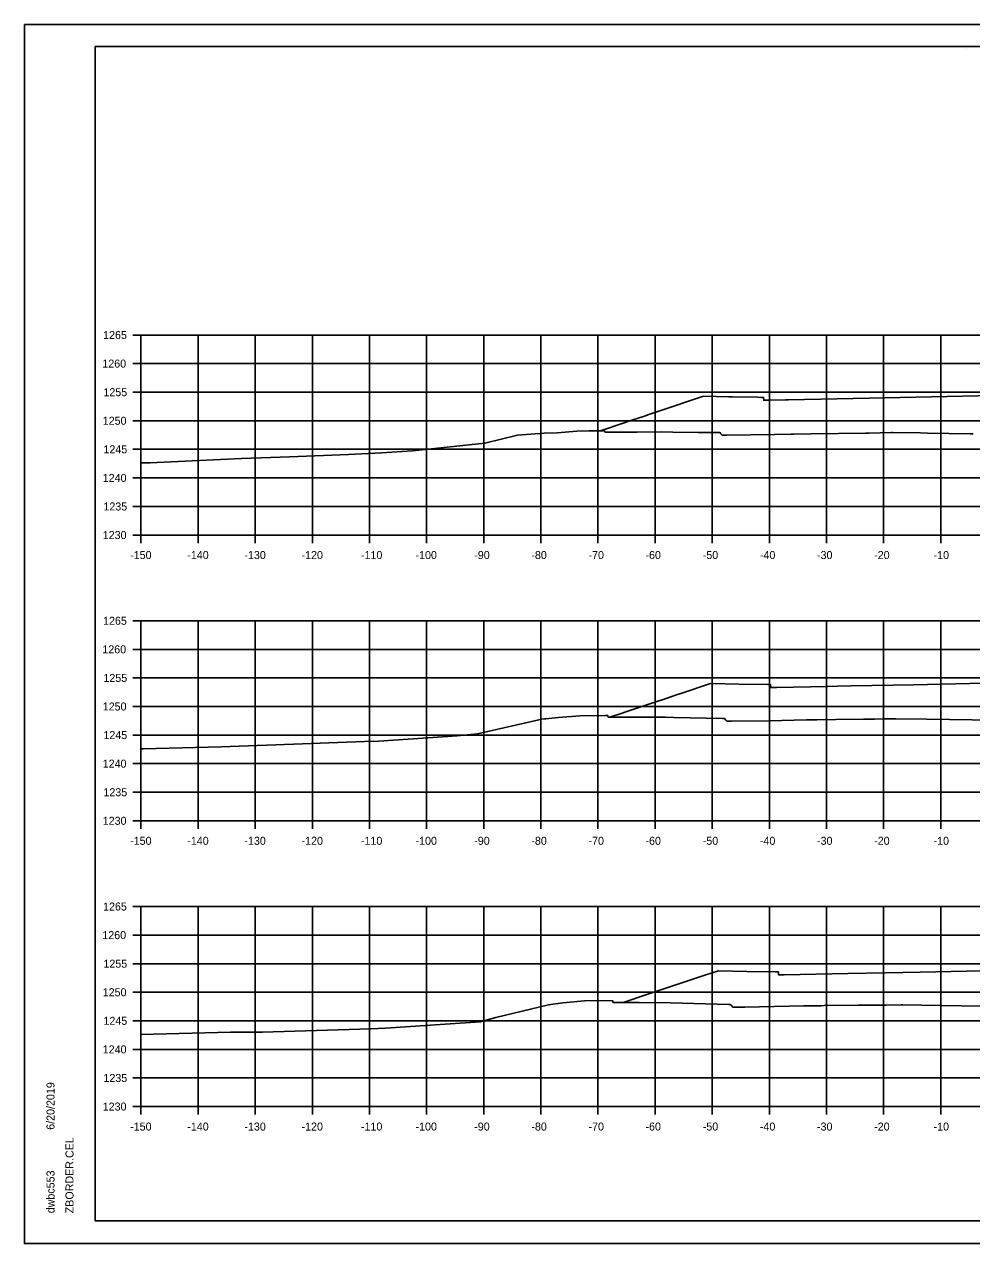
# Model space of a CAD drawing. Extents: x -70 to 701944, y -4 to 666871.
# Drawn here: x 669045.7 to 669211.5, y 661995.6 to 662208.9 of the extents above; entities that cross this region are included whole.
import ezdxf

# ---------------------------------------------------------------- set-up
doc = ezdxf.new("R2010")
doc.units = 0
for name, color, linetype in [('R_Axis', 7, 'Continuous'), ('R_Axis Annot', 7, 'Continuous'), ('R_Border', 7, 'Continuous'), ('R_Exist Surface', 7, 'Continuous'), ('R_Fin Surface', 7, 'Continuous'), ('R_Grid', 7, 'Continuous'), ('R_No Plot', 7, 'Continuous')]:
    doc.layers.add(name, color=color, linetype=linetype)

msp = doc.modelspace()

# ---------------------------------------------------------------- linework, layer by layer
at = {"layer": 'R_Axis'}
for p, q in [((669064.67, 662154.54), (669066.07, 662154.54)), ((669066.07, 662119.54), (669066.07, 662154.54)), ((669064.67, 662149.54), (669066.07, 662149.54)), ((669064.67, 662144.54), (669066.07, 662144.54)), ((669064.67, 662139.54), (669066.07, 662139.54)), ((669064.67, 662134.54), (669066.07, 662134.54)), ((669064.67, 662129.54), (669066.07, 662129.54)), ((669064.67, 662124.54), (669066.07, 662124.54)), ((669064.67, 662119.54), (669066.07, 662119.54)), ((669066.07, 662119.54), (669366.07, 662119.54)), ((669066.07, 662118.14), (669066.07, 662119.54)), ((669076.07, 662118.14), (669076.07, 662119.54)), ((669086.07, 662118.14), (669086.07, 662119.54)), ((669096.07, 662118.14), (669096.07, 662119.54)), ((669106.07, 662118.14), (669106.07, 662119.54)), ((669116.07, 662118.14), (669116.07, 662119.54)), ((669126.07, 662118.14), (669126.07, 662119.54)), ((669136.07, 662118.14), (669136.07, 662119.54)), ((669146.07, 662118.14), (669146.07, 662119.54)), ((669156.07, 662118.14), (669156.07, 662119.54)), ((669166.07, 662118.14), (669166.07, 662119.54)), ((669176.07, 662118.14), (669176.07, 662119.54)), ((669186.07, 662118.14), (669186.07, 662119.54)), ((669196.07, 662118.14), (669196.07, 662119.54)), ((669206.07, 662118.14), (669206.07, 662119.54)), ((669064.67, 662104.54), (669066.07, 662104.54)), ((669066.07, 662069.54), (669066.07, 662104.54)), ((669064.67, 662099.54), (669066.07, 662099.54)), ((669064.67, 662094.54), (669066.07, 662094.54)), ((669064.67, 662089.54), (669066.07, 662089.54)), ((669064.67, 662084.54), (669066.07, 662084.54)), ((669064.67, 662079.54), (669066.07, 662079.54)), ((669064.67, 662074.54), (669066.07, 662074.54)), ((669064.67, 662069.54), (669066.07, 662069.54)), ((669066.07, 662069.54), (669366.07, 662069.54)), ((669066.07, 662068.14), (669066.07, 662069.54)), ((669076.07, 662068.14), (669076.07, 662069.54)), ((669086.07, 662068.14), (669086.07, 662069.54)), ((669096.07, 662068.14), (669096.07, 662069.54)), ((669106.07, 662068.14), (669106.07, 662069.54)), ((669116.07, 662068.14), (669116.07, 662069.54)), ((669126.07, 662068.14), (669126.07, 662069.54)), ((669136.07, 662068.14), (669136.07, 662069.54)), ((669146.07, 662068.14), (669146.07, 662069.54)), ((669156.07, 662068.14), (669156.07, 662069.54)), ((669166.07, 662068.14), (669166.07, 662069.54)), ((669176.07, 662068.14), (669176.07, 662069.54)), ((669186.07, 662068.14), (669186.07, 662069.54)), ((669196.07, 662068.14), (669196.07, 662069.54)), ((669206.07, 662068.14), (669206.07, 662069.54)), ((669064.67, 662054.54), (669066.07, 662054.54)), ((669066.07, 662019.54), (669066.07, 662054.54)), ((669064.67, 662049.54), (669066.07, 662049.54)), ((669064.67, 662044.54), (669066.07, 662044.54)), ((669064.67, 662039.54), (669066.07, 662039.54)), ((669064.67, 662034.54), (669066.07, 662034.54)), ((669064.67, 662029.54), (669066.07, 662029.54)), ((669064.67, 662024.54), (669066.07, 662024.54)), ((669064.67, 662019.54), (669066.07, 662019.54)), ((669066.07, 662019.54), (669366.07, 662019.54)), ((669066.07, 662018.14), (669066.07, 662019.54)), ((669076.07, 662018.14), (669076.07, 662019.54)), ((669086.07, 662018.14), (669086.07, 662019.54)), ((669096.07, 662018.14), (669096.07, 662019.54)), ((669106.07, 662018.14), (669106.07, 662019.54)), ((669116.07, 662018.14), (669116.07, 662019.54)), ((669126.07, 662018.14), (669126.07, 662019.54)), ((669136.07, 662018.14), (669136.07, 662019.54)), ((669146.07, 662018.14), (669146.07, 662019.54)), ((669156.07, 662018.14), (669156.07, 662019.54)), ((669166.07, 662018.14), (669166.07, 662019.54)), ((669176.07, 662018.14), (669176.07, 662019.54)), ((669186.07, 662018.14), (669186.07, 662019.54)), ((669196.07, 662018.14), (669196.07, 662019.54)), ((669206.07, 662018.14), (669206.07, 662019.54))]:
    msp.add_line(p, q, dxfattribs=at)
at = {"layer": 'R_Border'}
for p, q in [((669058.07, 662205), (669374.25, 662205)), ((669058.07, 661999.54), (669058.07, 662205)), ((669210.59, 662204.74), (669210.59, 662204.74)), ((669210.59, 662204.74), (669210.59, 662204.74)), ((669058.07, 661999.54), (669058.07, 661999.54)), ((669374.25, 661999.54), (669058.07, 661999.54))]:
    msp.add_line(p, q, dxfattribs=at)
at = {"layer": 'R_Exist Surface'}
for points in [[(669066.07, 662132.15), (669066.25, 662132.15), (669066.95, 662132.17), (669067.66, 662132.2), (669083.66, 662132.96), (669092.11, 662133.21), (669102.39, 662133.65), (669108.15, 662133.91), (669113.61, 662134.29), (669126.28, 662135.64), (669131.98, 662136.99), (669136.64, 662137.34), (669138.9, 662137.41), (669142.36, 662137.72), (669144.45, 662137.77), (669147.22, 662137.79), (669147.25, 662137.73), (669147.29, 662137.57), (669152.95, 662137.56), (669157.25, 662137.6), (669157.25, 662137.6), (669157.25, 662137.6), (669159.18, 662137.55), (669163.61, 662137.5), (669164.38, 662137.51), (669167.11, 662137.5), (669167.25, 662137.48), (669167.4, 662137.48), (669167.6, 662137.25), (669167.81, 662137.01), (669168.54, 662136.99), (669168.63, 662136.99), (669176.96, 662137.12), (669179.87, 662137.17), (669180.27, 662137.17), (669183.4, 662137.25), (669192.89, 662137.37), (669193.54, 662137.39), (669197.4, 662137.47), (669197.41, 662137.47), (669197.63, 662137.47), (669202.48, 662137.4), (669203.76, 662137.38), (669211.22, 662137.27), (669211.77, 662137.26)], [(669066.07, 662082.12), (669066.44, 662082.13), (669080.11, 662082.46), (669086.39, 662082.71), (669088.08, 662082.75), (669105.21, 662083.39), (669107.73, 662083.49), (669121.43, 662084.39), (669124.97, 662084.73), (669136.26, 662087.35), (669136.73, 662087.38), (669136.95, 662087.39), (669139.12, 662087.59), (669142.93, 662087.92), (669147.32, 662087.96), (669147.78, 662087.96), (669147.84, 662087.71), (669147.85, 662087.68), (669156.71, 662087.67), (669157.82, 662087.66), (669159.33, 662087.61), (669167.87, 662087.45), (669168.08, 662087.45), (669168.19, 662087.45), (669168.46, 662087.14), (669168.62, 662086.98), (669169.15, 662086.98), (669169.43, 662086.98), (669176.11, 662087.06), (669182.54, 662087.19), (669184.39, 662087.23), (669187.72, 662087.27), (669192.53, 662087.32), (669194.48, 662087.32), (669196.16, 662087.36), (669198.09, 662087.39), (669198.18, 662087.39), (669203.56, 662087.31), (669215.59, 662087.12)], [(669066.07, 662032.17), (669081.72, 662032.57), (669087.35, 662032.58), (669089.23, 662032.63), (669106.29, 662033.12), (669108.87, 662033.23), (669125.43, 662034.34), (669128.18, 662035.13), (669137.38, 662037.31), (669139.9, 662037.71), (669143.72, 662038.05), (669146.18, 662038.07), (669148.64, 662038.04), (669148.67, 662037.91), (669148.7, 662037.74), (669153.26, 662037.74), (669158.74, 662037.69), (669166.92, 662037.43), (669168.93, 662037.39), (669168.98, 662037.39), (669169.25, 662037.38), (669169.31, 662037.31), (669169.67, 662036.93), (669169.79, 662036.93), (669170.47, 662036.93), (669171.77, 662036.94), (669182.13, 662037.14), (669185.15, 662037.19), (669185.66, 662037.2), (669191.67, 662037.26), (669193.17, 662037.28), (669196.5, 662037.28), (669196.54, 662037.28), (669199.11, 662037.33), (669199.44, 662037.32), (669202.71, 662037.26), (669216.69, 662037.03)]]:
    msp.add_lwpolyline(points, dxfattribs=at)
at = {"layer": 'R_Fin Surface'}
for points in [[(669146.44, 662137.79), (669147.18, 662138.03), (669147.36, 662138.09), (669152.15, 662139.68), (669154.19, 662140.36), (669154.97, 662140.62), (669156.72, 662141.2), (669164.37, 662143.76), (669164.57, 662143.83), (669169, 662143.74), (669169.57, 662143.73), (669174, 662143.64), (669174.57, 662143.63), (669175.07, 662143.63), (669175.08, 662143.13), (669175.97, 662143.14), (669176.08, 662143.15), (669178.91, 662143.2), (669179.41, 662143.21), (669193.55, 662143.49), (669215.35, 662143.93)], [(669148.14, 662087.68), (669150.29, 662088.39), (669150.79, 662088.56), (669151.46, 662088.78), (669155.66, 662090.17), (669158.34, 662091.07), (669159.47, 662091.44), (669160.58, 662091.82), (669165.79, 662093.56), (669170.79, 662093.46), (669175.79, 662093.36), (669176.29, 662093.36), (669176.3, 662092.86), (669177.3, 662092.88), (669186.26, 662093.06), (669188.02, 662093.09), (669190.39, 662093.14), (669201.27, 662093.35), (669216.07, 662093.66)], [(669150.49, 662037.74), (669154.63, 662039.12), (669155.86, 662039.53), (669155.87, 662039.53), (669158.85, 662040.52), (669163.35, 662042.04), (669164.94, 662042.56), (669167.14, 662043.29), (669172.14, 662043.19), (669177.14, 662043.09), (669177.64, 662043.09), (669177.65, 662042.59), (669178.65, 662042.61), (669189.79, 662042.83), (669196.4, 662042.96), (669196.41, 662042.96), (669202.44, 662043.08), (669216.07, 662043.36)]]:
    msp.add_lwpolyline(points, dxfattribs=at)
at = {"layer": 'R_Grid'}
for p, q in [((669066.07, 662154.54), (669366.07, 662154.54)), ((669066.07, 662119.54), (669066.07, 662154.54)), ((669076.07, 662119.54), (669076.07, 662154.54)), ((669086.07, 662119.54), (669086.07, 662154.54)), ((669096.07, 662119.54), (669096.07, 662154.54)), ((669106.07, 662119.54), (669106.07, 662154.54)), ((669116.07, 662119.54), (669116.07, 662154.54)), ((669126.07, 662119.54), (669126.07, 662154.54)), ((669136.07, 662119.54), (669136.07, 662154.54)), ((669146.07, 662119.54), (669146.07, 662154.54)), ((669156.07, 662119.54), (669156.07, 662154.54)), ((669166.07, 662119.54), (669166.07, 662154.54)), ((669176.07, 662119.54), (669176.07, 662154.54)), ((669186.07, 662119.54), (669186.07, 662154.54)), ((669196.07, 662119.54), (669196.07, 662154.54)), ((669206.07, 662119.54), (669206.07, 662154.54)), ((669066.07, 662149.54), (669366.07, 662149.54)), ((669066.07, 662144.54), (669366.07, 662144.54)), ((669066.07, 662139.54), (669366.07, 662139.54)), ((669066.07, 662134.54), (669366.07, 662134.54)), ((669066.07, 662129.54), (669366.07, 662129.54)), ((669066.07, 662124.54), (669366.07, 662124.54)), ((669066.07, 662119.54), (669366.07, 662119.54)), ((669066.07, 662104.54), (669366.07, 662104.54)), ((669066.07, 662069.54), (669066.07, 662104.54)), ((669076.07, 662069.54), (669076.07, 662104.54)), ((669086.07, 662069.54), (669086.07, 662104.54)), ((669096.07, 662069.54), (669096.07, 662104.54)), ((669106.07, 662069.54), (669106.07, 662104.54)), ((669116.07, 662069.54), (669116.07, 662104.54)), ((669126.07, 662069.54), (669126.07, 662104.54)), ((669136.07, 662069.54), (669136.07, 662104.54)), ((669146.07, 662069.54), (669146.07, 662104.54)), ((669156.07, 662069.54), (669156.07, 662104.54)), ((669166.07, 662069.54), (669166.07, 662104.54)), ((669176.07, 662069.54), (669176.07, 662104.54)), ((669186.07, 662069.54), (669186.07, 662104.54)), ((669196.07, 662069.54), (669196.07, 662104.54)), ((669206.07, 662069.54), (669206.07, 662104.54)), ((669066.07, 662099.54), (669366.07, 662099.54)), ((669066.07, 662094.54), (669366.07, 662094.54)), ((669066.07, 662089.54), (669366.07, 662089.54)), ((669066.07, 662084.54), (669366.07, 662084.54)), ((669066.07, 662079.54), (669366.07, 662079.54)), ((669066.07, 662074.54), (669366.07, 662074.54)), ((669066.07, 662069.54), (669366.07, 662069.54)), ((669066.07, 662054.54), (669366.07, 662054.54)), ((669066.07, 662019.54), (669066.07, 662054.54)), ((669076.07, 662019.54), (669076.07, 662054.54)), ((669086.07, 662019.54), (669086.07, 662054.54)), ((669096.07, 662019.54), (669096.07, 662054.54)), ((669106.07, 662019.54), (669106.07, 662054.54)), ((669116.07, 662019.54), (669116.07, 662054.54)), ((669126.07, 662019.54), (669126.07, 662054.54)), ((669136.07, 662019.54), (669136.07, 662054.54)), ((669146.07, 662019.54), (669146.07, 662054.54)), ((669156.07, 662019.54), (669156.07, 662054.54)), ((669166.07, 662019.54), (669166.07, 662054.54)), ((669176.07, 662019.54), (669176.07, 662054.54)), ((669186.07, 662019.54), (669186.07, 662054.54)), ((669196.07, 662019.54), (669196.07, 662054.54)), ((669206.07, 662019.54), (669206.07, 662054.54)), ((669066.07, 662049.54), (669366.07, 662049.54)), ((669066.07, 662044.54), (669366.07, 662044.54)), ((669066.07, 662039.54), (669366.07, 662039.54)), ((669066.07, 662034.54), (669366.07, 662034.54)), ((669066.07, 662029.54), (669366.07, 662029.54)), ((669066.07, 662024.54), (669366.07, 662024.54)), ((669066.07, 662019.54), (669366.07, 662019.54))]:
    msp.add_line(p, q, dxfattribs=at)
at = {"layer": 'R_No Plot'}
for p, q in [((669045.67, 662208.89), (669379, 662208.89)), ((669045.67, 661995.56), (669379, 661995.56))]:
    msp.add_line(p, q, dxfattribs=at)
for points in [[(669045.66, 662208.89), (669379, 662208.89), (669379, 661995.56), (669045.66, 661995.56)], [(669291.99, 662205), (669291.99, 662195.12), (669327.72, 662195.12), (669327.72, 662192.2), (669350.92, 662192.2), (669350.92, 662167.87), (669374.25, 662167.87), (669374.25, 661999.54), (669058.07, 661999.54), (669058.07, 662205)]]:
    msp.add_lwpolyline(points, close=True, dxfattribs=at)

# ---------------------------------------------------------------- texts
at = {"layer": 'R_Axis Annot'}
for s, p in [('1265', (669059.44, 662153.84)), ('1260', (669059.31, 662148.84)), ('1255', (669059.5, 662143.84)), ('1250', (669059.38, 662138.84)), ('1245', (669059.5, 662133.84)), ('1240', (669059.38, 662128.84)), ('1235', (669059.5, 662123.84)), ('1230', (669059.38, 662118.84)), ('-150', (669064.18, 662115.34)), ('-140', (669074.18, 662115.34)), ('-130', (669084.18, 662115.34)), ('-120', (669094.18, 662115.34)), ('-110', (669104.58, 662115.34)), ('-100', (669114.13, 662115.34)), ('-90', (669124.41, 662115.34)), ('-80', (669134.41, 662115.34)), ('-70', (669144.41, 662115.34)), ('-60', (669154.38, 662115.34)), ('-50', (669164.41, 662115.34)), ('-40', (669174.41, 662115.34)), ('-30', (669184.41, 662115.34)), ('-20', (669194.41, 662115.34)), ('-10', (669204.81, 662115.34)), ('1265', (669059.44, 662103.84)), ('1260', (669059.31, 662098.84)), ('1255', (669059.5, 662093.84)), ('1250', (669059.38, 662088.84)), ('1245', (669059.5, 662083.84)), ('1240', (669059.38, 662078.84)), ('1235', (669059.5, 662073.84)), ('1230', (669059.38, 662068.84)), ('-150', (669064.18, 662065.34)), ('-140', (669074.18, 662065.34)), ('-130', (669084.18, 662065.34)), ('-120', (669094.18, 662065.34)), ('-110', (669104.58, 662065.34)), ('-100', (669114.13, 662065.34)), ('-90', (669124.41, 662065.34)), ('-80', (669134.41, 662065.34)), ('-70', (669144.41, 662065.34)), ('-60', (669154.38, 662065.34)), ('-50', (669164.41, 662065.34)), ('-40', (669174.41, 662065.34)), ('-30', (669184.41, 662065.34)), ('-20', (669194.41, 662065.34)), ('-10', (669204.81, 662065.34)), ('1265', (669059.44, 662053.84)), ('1260', (669059.31, 662048.84)), ('1255', (669059.5, 662043.84)), ('1250', (669059.38, 662038.84)), ('1245', (669059.5, 662033.84)), ('1240', (669059.38, 662028.84)), ('1235', (669059.5, 662023.84)), ('1230', (669059.38, 662018.84)), ('-150', (669064.18, 662015.34)), ('-140', (669074.18, 662015.34)), ('-130', (669084.18, 662015.34)), ('-120', (669094.18, 662015.34)), ('-110', (669104.58, 662015.34)), ('-100', (669114.13, 662015.34)), ('-90', (669124.41, 662015.34)), ('-80', (669134.41, 662015.34)), ('-70', (669144.41, 662015.34)), ('-60', (669154.38, 662015.34)), ('-50', (669164.41, 662015.34)), ('-40', (669174.41, 662015.34)), ('-30', (669184.41, 662015.34)), ('-20', (669194.41, 662015.34)), ('-10', (669204.81, 662015.34))]:
    msp.add_text(s, height=1.4, dxfattribs=at).set_placement(p)
at = {"layer": 'R_Border'}
for s, p in [('6/20/2019', (669050.94, 662015.47)), ('ZBORDER.CEL', (669054.26, 662000.86)), ('dwbc553', (669050.94, 662000.86))]:
    msp.add_text(s, height=1.4, rotation=90, dxfattribs=at).set_placement(p)

doc.saveas('drawing.dxf')
